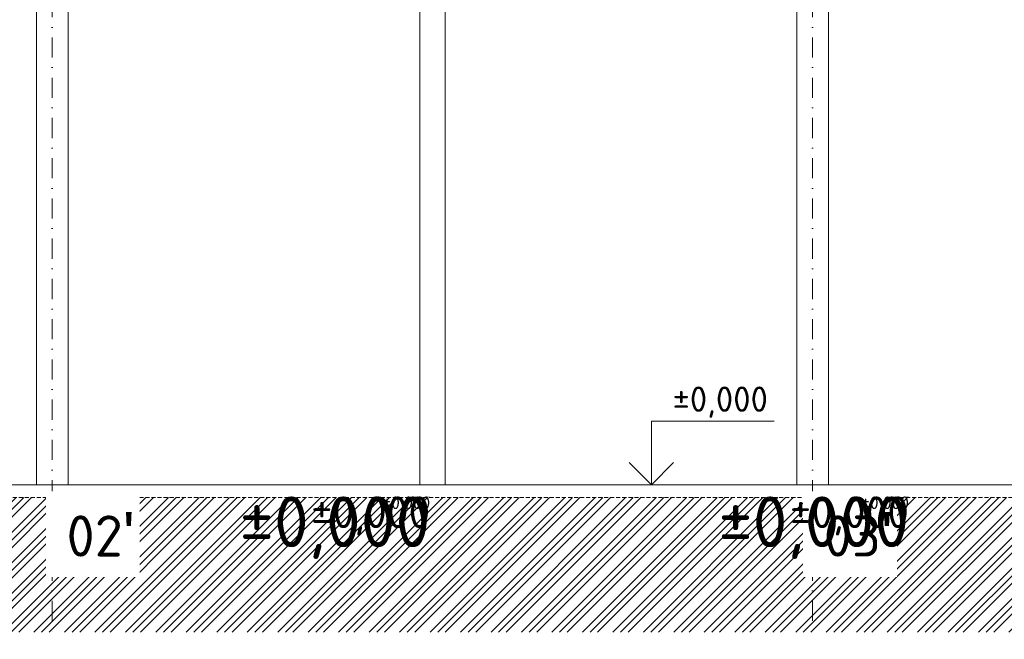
# Model space of a CAD drawing. Header units: millimetres. Extents: x -725694 to 5289369, y -1488057 to 2187451.
# Tile 92 of 656: x 17487 to 33025, y -47075 to -37296. Entities that reach past the tile are written whole.
import ezdxf
from ezdxf.enums import TextEntityAlignment as Align

# ---------------------------------------------------------------- set-up
doc = ezdxf.new("R2010")
doc.units = ezdxf.units.MM
for name, pattern in [('CENTERX2', [101.6, 63.5, -12.7, 12.7, -12.7]), ('DASHDOT', [25.4, 12.7, -6.35, 0, -6.35]), ('HIDDEN', [9.525, 6.35, -3.175])]:
    doc.linetypes.add(name, pattern=pattern)
for name, color, linetype in [('0 @ 1', 7, 'Continuous'), ('0 @ 10', 7, 'Continuous'), ('0 @ 100', 7, 'Continuous'), ('0 @ 200', 7, 'Continuous'), ('0 @ 250 (1)', 7, 'Continuous'), ('0 @ 250 (2)', 7, 'Continuous'), ('0 @ 400', 7, 'Continuous')]:
    doc.layers.add(name, color=color, linetype=linetype)
for name, color, linetype, lineweight in [('A99_N_kce-pohl', 1, 'Continuous', 9), ('A99_N_koty-200-vysk', 6, 'Continuous', 9), ('A99_N_txt-popis-200', 240, 'Continuous', 5), ('A99_S_kce-pohl', 7, 'Continuous', 5), ('A99_S_kce-rez-sil', 7, 'Continuous', 15), ('A99_S_osy', 1, 'CENTERX2', 5), ('A99_S_sraf', 252, 'Continuous', 9)]:
    doc.layers.add(name, color=color, linetype=linetype, lineweight=lineweight)
doc.styles.add('A99_kota', font='isocpeur.ttf', dxfattribs={"height": 2})
doc.styles.add('ad_popis 100', font='isocpeur.ttf', dxfattribs={"height": 200})

# ---------------------------------------------------------------- blocks, each defined once
blk = doc.blocks.new('*U24')
at = {"color": 0, "linetype": 'ByBlock', "lineweight": -2}
blk.add_line((-3, 0), (7, 0), dxfattribs=at)
for points in [[(0, 0), (0, 5), (0, 5), (9.7, 5)], [(-1.75, 1.75), (0, 0), (1.75, 1.75)]]:
    blk.add_lwpolyline(points, dxfattribs=at)
at = {"color": 0, "linetype": 'ByBlock', "lineweight": -2, "style": 'A99_kota'}
for tag, p in [('VYSKA', (9.2, 7.75)), ('POPIS', (9.2, 4.5))]:
    blk.add_attdef(tag, text='', height=2, dxfattribs=at).set_placement(p, align=Align.TOP_RIGHT)
blk = doc.blocks.new('*U6548')
at = {"layer": 'A99_N_koty-200-vysk', "lineweight": 5}
ref = blk.add_blockref('*U24', (146252, -44635), dxfattribs=dict(at, xscale=200, yscale=200, zscale=200))
ref.add_attrib('VYSKA', '±0,000', dxfattribs={"layer": '0 @ 400', "color": 0, "linetype": 'ByBlock', "lineweight": -2, "height": 800, "style": 'A99_kota'}).set_placement((23965, -44820), align=Align.TOP_RIGHT)
ref = blk.add_blockref('*U24', (146252, -44635), dxfattribs=dict(at, xscale=200, yscale=200, zscale=200))
ref.add_attrib('VYSKA', '±0,000', dxfattribs={"layer": '0 @ 250 (1)', "color": 0, "linetype": 'ByBlock', "lineweight": -2, "height": 500, "style": 'A99_kota'}).set_placement((23965, -44820), align=Align.TOP_RIGHT)
ref = blk.add_blockref('*U24', (146252, -44635), dxfattribs=dict(at, xscale=200, yscale=200, zscale=200))
ref.add_attrib('VYSKA', '±0,000', dxfattribs={"layer": '0 @ 250 (2)', "color": 0, "linetype": 'ByBlock', "lineweight": -2, "height": 500, "style": 'A99_kota'}).set_placement((23965, -44820), align=Align.TOP_RIGHT)
ref = blk.add_blockref('*U24', (146252, -44635), dxfattribs=dict(at, xscale=200, yscale=200, zscale=200))
ref.add_attrib('VYSKA', '±0,000', dxfattribs={"layer": '0 @ 100', "color": 0, "linetype": 'ByBlock', "lineweight": -2, "height": 200, "style": 'A99_kota'}).set_placement((23965, -44820), align=Align.TOP_RIGHT)
ref = blk.add_blockref('*U24', (146252, -44635), dxfattribs=dict(at, xscale=200, yscale=200, zscale=200))
ref.add_attrib('VYSKA', '±0,000', dxfattribs={"layer": '0 @ 10', "color": 0, "linetype": 'ByBlock', "lineweight": -2, "height": 20, "style": 'A99_kota'}).set_placement((23965, -44820), align=Align.TOP_RIGHT)
ref = blk.add_blockref('*U24', (146252, -44635), dxfattribs=dict(at, xscale=200, yscale=200, zscale=200))
ref.add_attrib('VYSKA', '±0,000', dxfattribs={"layer": '0 @ 1', "color": 0, "linetype": 'ByBlock', "lineweight": -2, "height": 2, "style": 'A99_kota'}).set_placement((23965, -44820), align=Align.TOP_RIGHT)
blk = doc.blocks.new('*U6635')
at = {"layer": 'A99_N_koty-200-vysk', "lineweight": 5}
ref = blk.add_blockref('*U24', (27455, -44635), dxfattribs=dict(at, xscale=200, yscale=200, zscale=200))
ref.add_attrib('VYSKA', '±0,000', dxfattribs={"layer": '0 @ 200', "color": 0, "linetype": 'ByBlock', "lineweight": -2, "height": 400, "style": 'A99_kota'}).set_placement((29295, -43085), align=Align.TOP_RIGHT)
ref = blk.add_blockref('*U24', (27455, -44635), dxfattribs=dict(at, xscale=200, yscale=200, zscale=200))
ref.add_attrib('VYSKA', '±0,000', dxfattribs={"layer": '0 @ 100', "color": 0, "linetype": 'ByBlock', "lineweight": -2, "height": 200, "style": 'A99_kota'}).set_placement((31520, -44820), align=Align.TOP_RIGHT)
ref = blk.add_blockref('*U24', (27455, -44635), dxfattribs=dict(at, xscale=200, yscale=200, zscale=200))
ref.add_attrib('VYSKA', '±0,000', dxfattribs={"layer": '0 @ 1', "color": 0, "linetype": 'ByBlock', "lineweight": -2, "height": 2, "style": 'A99_kota'}).set_placement((31520, -44820), align=Align.TOP_RIGHT)
ref = blk.add_blockref('*U24', (27455, -44635), dxfattribs=dict(at, xscale=200, yscale=200, zscale=200))
ref.add_attrib('VYSKA', '±0,000', dxfattribs={"layer": '0 @ 400', "color": 0, "linetype": 'ByBlock', "lineweight": -2, "height": 800, "style": 'A99_kota'}).set_placement((31520, -44820), align=Align.TOP_RIGHT)
ref = blk.add_blockref('*U24', (27455, -44635), dxfattribs=dict(at, xscale=200, yscale=200, zscale=200))
ref.add_attrib('VYSKA', '±0,000', dxfattribs={"layer": '0 @ 10', "color": 0, "linetype": 'ByBlock', "lineweight": -2, "height": 20, "style": 'A99_kota'}).set_placement((31520, -44820), align=Align.TOP_RIGHT)
ref = blk.add_blockref('*U24', (27455, -44635), dxfattribs=dict(at, xscale=200, yscale=200, zscale=200))
ref.add_attrib('VYSKA', '±0,000', dxfattribs={"layer": '0 @ 250 (1)', "color": 0, "linetype": 'ByBlock', "lineweight": -2, "height": 500, "style": 'A99_kota'}).set_placement((31520, -44820), align=Align.TOP_RIGHT)
ref = blk.add_blockref('*U24', (27455, -44635), dxfattribs=dict(at, xscale=200, yscale=200, zscale=200))
ref.add_attrib('VYSKA', '±0,000', dxfattribs={"layer": '0 @ 250 (2)', "color": 0, "linetype": 'ByBlock', "lineweight": -2, "height": 500, "style": 'A99_kota'}).set_placement((31520, -44820), align=Align.TOP_RIGHT)

msp = doc.modelspace()

# ---------------------------------------------------------------- hatches: boundary and pattern name
at = {"layer": 'A99_S_sraf', "linetype": 'Continuous', "lineweight": 0}
h = msp.add_hatch(dxfattribs=at)
h.set_pattern_fill('ZEM_PUVODNI', color=256, scale=85, angle=180)
h.set_pattern_definition([(225, (0, 0), (240.4163, -240.4163), []), (225, (-120.2, 1e-14), (240.4163, -240.4163), []), (225, (-240.4, 3e-14), (240.4163, -240.4163), [])])
h.paths.add_polyline_path([(5750, -44835.1), (-646.9, -45035), (-4963.8, -45035), (-4963.8, -46960), (155112.5, -46960), (155112.5, -44835)])

# ---------------------------------------------------------------- linework, layer by layer
at = {"layer": 'A99_S_kce-pohl', "linetype": 'Continuous'}
for p, q in [((17750, -44635), (17750, -32611.9)), ((18250, -44635), (18250, -32611.9)), ((29750, -44635), (29750, -32611.9)), ((30250, -44635), (30250, -32611.9)), ((23800, -44635), (23800, -33515)), ((24200, -44635), (24200, -33515))]:
    msp.add_line(p, q, dxfattribs=at)
at = {"layer": 'A99_S_kce-rez-sil', "linetype": 'Continuous'}
msp.add_line((5450, -44635), (150800, -44635), dxfattribs=at)
at = {"layer": 'A99_S_kce-rez-sil', "color": 7, "linetype": 'HIDDEN', "lineweight": 5, "ltscale": 10}
msp.add_line((5756.2, -44834.9), (151100, -44835), dxfattribs=at)
at = {"layer": 'A99_S_osy', "linetype": 'DASHDOT', "lineweight": 5, "ltscale": 25}
for p, q in [((18000, -28685), (18000, -47075)), ((30000, -28685), (30000, -47075))]:
    msp.add_line(p, q, dxfattribs=at)

# ---------------------------------------------------------------- block references
at = {"layer": 'A99_N_kce-pohl', "color": 3, "linetype": 'Continuous', "lineweight": 0}
msp.add_blockref('*U6548', (0, 0), dxfattribs=at)

# ---------------------------------------------------------------- next in the draw order: texts
at = {"layer": 'A99_N_txt-popis-200', "color": 1, "lineweight": 0, "char_height": 650, "attachment_point": 1, "style": 'ad_popis 100', "bg_fill": 2}
for s, insert in [("02{\\fArial|b0|i0|c238|p34;\\H1.08333x;'}", (18225, -45065)), ("03{\\fArial|b0|i0|c238|p34;\\H1.08333x;'}", (30175, -45065))]:
    msp.add_mtext_dynamic_manual_height_columns(s, width=832.5, gutter_width=1000, heights=[0], dxfattribs=dict(at, insert=insert))

# ---------------------------------------------------------------- next in the draw order: block references
at = {"layer": 'A99_N_kce-pohl', "color": 3, "linetype": 'Continuous', "lineweight": 0}
msp.add_blockref('*U6635', (0, 0), dxfattribs=at)

doc.saveas('drawing.dxf')
